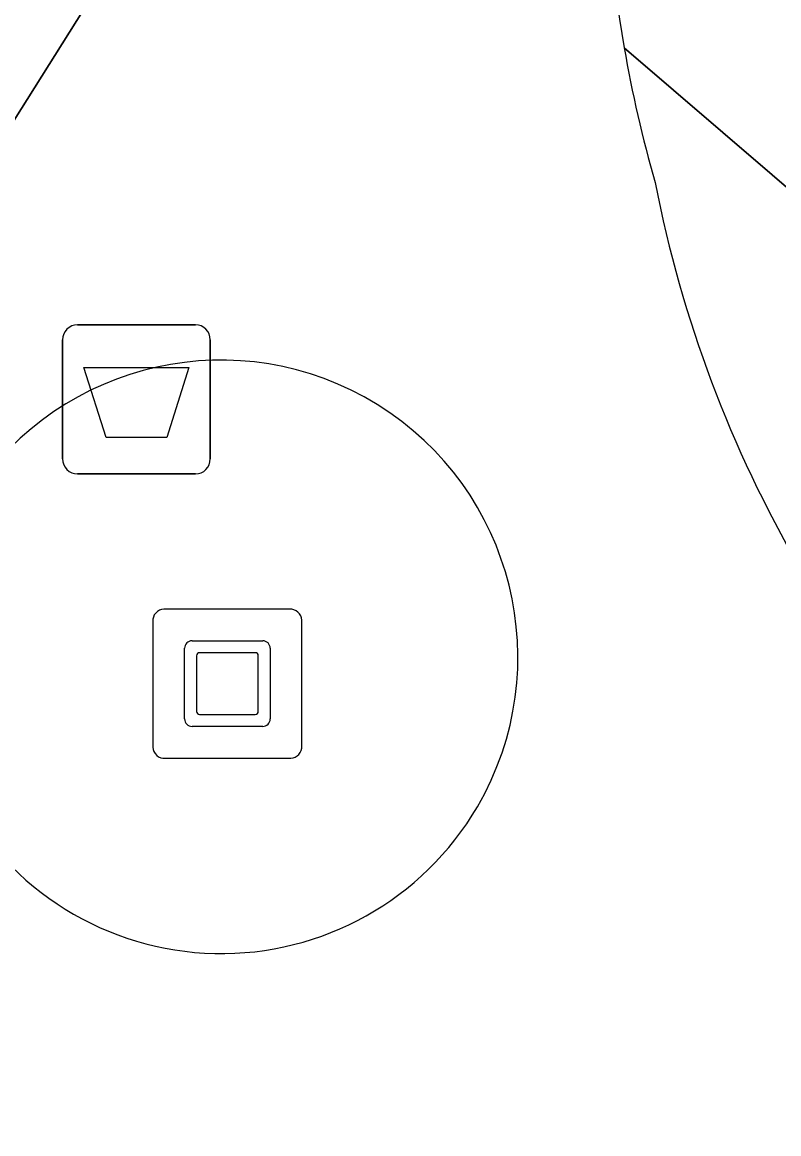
# Model space of a CAD drawing. Extents: x 160663 to 161506, y 382245 to 383291.
# Drawn here: x 161153.23 to 161158.3, y 383132.25 to 383139.69 of the extents above; entities that cross this region are included whole.
import ezdxf

# ---------------------------------------------------------------- set-up
doc = ezdxf.new("R2010")
doc.units = 0
for name, color, linetype in [('IMGEO_Afvalbak', 7, 'Continuous'), ('IMGEO_Groenvoorziening', 7, 'Continuous'), ('IMGEO_Kunstobject', 7, 'Continuous'), ('IMGEO_Voetpad_open', 7, 'Continuous')]:
    doc.layers.add(name, color=color, linetype=linetype)

msp = doc.modelspace()

# ---------------------------------------------------------------- linework, layer by layer
at = {"layer": 'IMGEO_Afvalbak'}
for p, q in [((161153.5961, 383137.6665), (161154.3859, 383137.6665)), ((161154.3859, 383137.6665), (161153.5961, 383137.6665)), ((161153.4961, 383136.7675), (161153.4961, 383137.5665)), ((161153.4961, 383137.5665), (161153.4961, 383136.7675)), ((161154.4859, 383137.5665), (161154.4859, 383136.7675)), ((161154.4859, 383136.7675), (161154.4859, 383137.5665)), ((161154.3859, 383136.6675), (161153.5961, 383136.6675)), ((161153.5961, 383136.6675), (161154.3859, 383136.6675))]:
    msp.add_line(p, q, dxfattribs=at)
msp.add_lwpolyline([(161153.6388, 383137.3814), (161154.3432, 383137.3814), (161154.1944, 383136.9105), (161153.7876, 383136.9105), (161153.6388, 383137.3814)], dxfattribs=at)
for centre, start, end in [((161153.5961, 383137.5665), 90, 180), ((161153.5961, 383137.5665), 90, 180), ((161154.3859, 383137.5665), 0, 90), ((161154.3859, 383137.5665), 360, 90), ((161153.5961, 383136.7675), 180, 270), ((161153.5961, 383136.7675), 180, 270), ((161154.3859, 383136.7675), 270, 0), ((161154.3859, 383136.7675), 270, 0)]:
    msp.add_arc(centre, 0.1, start, end, dxfattribs=at)
at = {"layer": 'IMGEO_Groenvoorziening'}
for points in [[(161157.26, 383139.523), (161174.25, 383124.95), (161179.445, 383129.091), (161178.23, 383130.324), (161177.737, 383130.845)], [(161181.075, 383127.437), (161179.445, 383129.091), (161174.25, 383124.95), (161157.26, 383139.523)]]:
    msp.add_lwpolyline(points, dxfattribs=at)
for centre, radius, start, end in [((161165.7824, 383141.0017), 8.6497, 169.44597, 189.84322), ((161165.8338, 383141.0198), 8.7034, 189.90281, 196.01235), ((161165.5761, 383140.1936), 8.2596, 190.98984, 229.3818)]:
    msp.add_arc(centre, radius, start, end, dxfattribs=at)
at = {"layer": 'IMGEO_Kunstobject'}
for p, q in [((161155.0158, 383135.7615), (161154.1749, 383135.7615)), ((161155.0158, 383135.7615), (161154.1749, 383135.7615)), ((161154.1005, 383135.6778), (161154.1005, 383134.8369)), ((161154.1005, 383135.6778), (161154.1005, 383134.8369)), ((161155.0995, 383134.8462), (161155.0995, 383135.6871)), ((161155.0995, 383134.8462), (161155.0995, 383135.6871)), ((161154.3139, 383135.0259), (161154.3139, 383135.4996)), ((161154.3639, 383135.5496), (161154.8376, 383135.5496)), ((161154.8876, 383135.4996), (161154.8876, 383135.0259)), ((161154.3939, 383135.4496), (161154.3939, 383135.0759)), ((161154.7876, 383135.4696), (161154.4139, 383135.4696)), ((161154.8076, 383135.0759), (161154.8076, 383135.4496)), ((161154.4139, 383135.0559), (161154.7876, 383135.0559)), ((161154.8376, 383134.9759), (161154.3639, 383134.9759)), ((161154.1842, 383134.7625), (161155.0251, 383134.7625)), ((161154.1842, 383134.7625), (161155.0251, 383134.7625))]:
    msp.add_line(p, q, dxfattribs=at)
for centre, radius, start, end in [((161154.1782, 383135.6836), 0.0779, 92.4484, 184.28452), ((161154.1782, 383135.6836), 0.0779, 92.4484, 184.28452), ((161155.0216, 383135.6838), 0.0779, 2.4484, 94.28452), ((161155.0216, 383135.6838), 0.0779, 2.4484, 94.28452), ((161154.3639, 383135.4996), 0.05, 90, 180), ((161154.8376, 383135.4996), 0.05, 360, 90), ((161154.4139, 383135.4496), 0.02, 90, 180), ((161154.7876, 383135.4496), 0.02, 360, 90), ((161154.4139, 383135.0759), 0.02, 180, 270), ((161154.7876, 383135.0759), 0.02, 270, 0), ((161154.3639, 383135.0259), 0.05, 180, 270), ((161154.8376, 383135.0259), 0.05, 270, 0), ((161154.1784, 383134.8402), 0.0779, 182.4484, 274.28452), ((161154.1784, 383134.8402), 0.0779, 182.4484, 274.28452), ((161155.0218, 383134.8404), 0.0779, 272.4484, 4.28452), ((161155.0218, 383134.8404), 0.0779, 272.4484, 4.28452)]:
    msp.add_arc(centre, radius, start, end, dxfattribs=at)
at = {"layer": 'IMGEO_Voetpad_open'}
for points in [[(161157.319, 383145.175), (161155.876, 383146.12), (161155.564, 383146.324), (161153.216, 383142.573), (161149.889, 383137.24), (161147.528, 383133.493), (161146.227, 383132.301), (161148.063, 383130.922), (161156.139, 383143.756)], [(161156.139, 383143.756), (161148.063, 383130.922), (161150.195, 383129.36), (161152.279, 383127.837), (161154.752, 383130.355)]]:
    msp.add_lwpolyline(points, dxfattribs=at)
for centre, radius, start, end in [((161165.7824, 383141.0017), 8.6497, 169.44597, 189.84322), ((161165.8338, 383141.0198), 8.7034, 189.90281, 196.01235), ((161165.5761, 383140.1936), 8.2596, 190.98984, 229.3818), ((161154.558, 383135.44), 1.9897, 329.76134, 146.75003), ((161154.558, 383135.44), 1.9897, 329.76134, 146.75003), ((161154.5603, 383135.4438), 1.9896, 146.87888, 329.63248), ((161154.5603, 383135.4438), 1.9896, 146.87888, 329.63248)]:
    msp.add_arc(centre, radius, start, end, dxfattribs=at)

doc.saveas('drawing.dxf')
